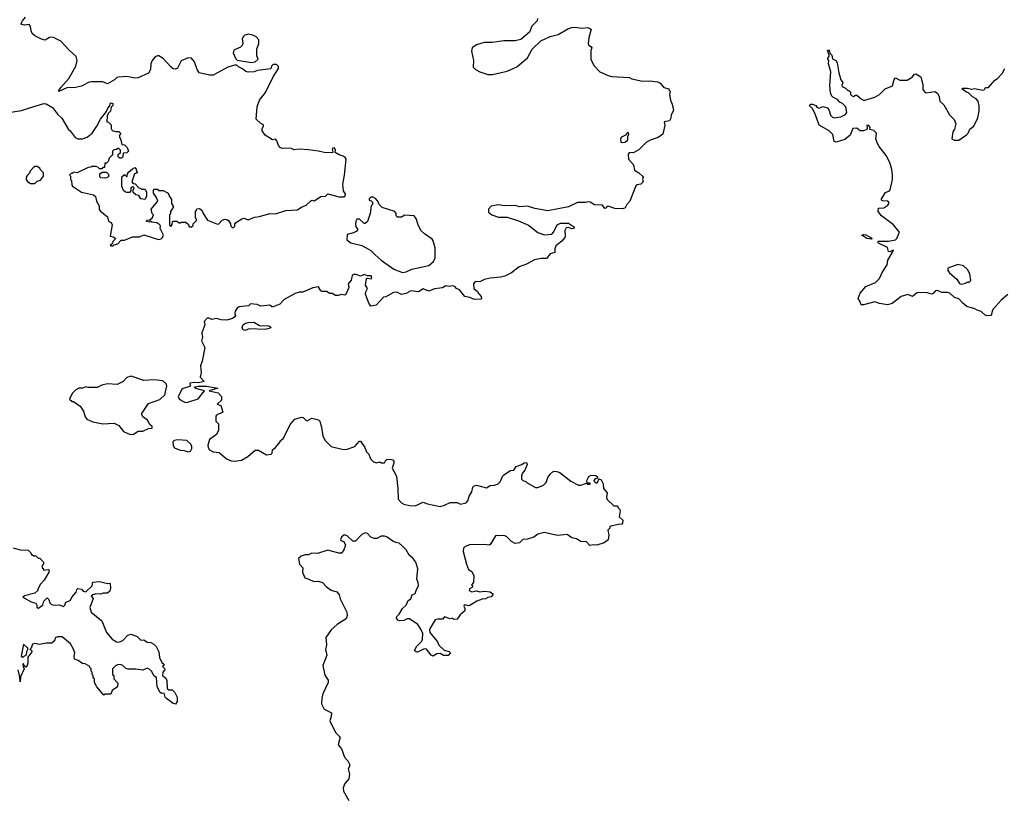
# Model space of a CAD drawing. Extents: x 1980017 to 2252640, y 74400 to 266395.
# Tile 289 of 388: x 2099582 to 2108255, y 239965 to 246834. Entities that reach past the tile are written whole.
import ezdxf

# ---------------------------------------------------------------- set-up
doc = ezdxf.new("R2010")
doc.units = 0

msp = doc.modelspace()

# ---------------------------------------------------------------- linework, layer by layer
at = {"layer": '0CON20XD'}
for points in [[(2099505, 246017.5), (2099596.4, 246033.6), (2099660, 246055), (2099795, 246096.2), (2099815, 246092.5), (2099869.3, 246059.3), (2099915, 246000), (2099952.5, 245965), (2100012.5, 245865), (2100027.5, 245855), (2100070, 245795), (2100093.9, 245783.9), (2100135, 245783.3), (2100175, 245800), (2100220, 245835), (2100261.2, 245895), (2100292.7, 245957.3), (2100345.8, 246024.2), (2100358.6, 246055), (2100376.4, 246073.6), (2100377.5, 246095), (2100385, 246102.5), (2100400.8, 246095), (2100401.4, 246078.6), (2100386.4, 246063.6), (2100381.4, 246028.6), (2100361.7, 246008.3), (2100352.5, 245985), (2100350, 245935), (2100365, 245930), (2100387, 245907), (2100388.8, 245875), (2100397.7, 245857.7), (2100425, 245847.5), (2100455, 245847.5), (2100470, 245835), (2100470, 245825), (2100460, 245815), (2100460, 245795), (2100470, 245785), (2100480, 245735), (2100505, 245730), (2100527, 245707), (2100540, 245675), (2100525, 245660), (2100491.7, 245658.3), (2100490, 245625), (2100477, 245613), (2100465, 245612.5), (2100450, 245625), (2100450, 245645), (2100470, 245665), (2100470, 245685), (2100455, 245700), (2100445, 245700), (2100435, 245690), (2100411.7, 245688.3), (2100400, 245675), (2100398.3, 245641.7), (2100370, 245615), (2100360, 245585), (2100345, 245570), (2100331.7, 245568.3), (2100328.3, 245531.7), (2100315, 245530), (2100305, 245520), (2100285, 245520), (2100270, 245535), (2100255, 245540), (2100215, 245540), (2100207, 245533), (2100185, 245532.5), (2100087, 245483), (2100055, 245490), (2100045, 245480), (2100035, 245480), (2100020, 245465), (2100030, 245455), (2100030, 245425), (2100037, 245417), (2100040, 245375), (2100047, 245367), (2100125, 245313.3), (2100231.7, 245291.7), (2100250, 245275), (2100257.5, 245235), (2100282.5, 245195), (2100282.5, 245165), (2100290, 245150), (2100356.4, 245096.4), (2100365, 245060), (2100386.4, 245046.4), (2100396.4, 245026.4), (2100380, 244925), (2100405, 244920), (2100430, 244905), (2100401.7, 244878.3), (2100398.3, 244861.7), (2100380, 244845), (2100385, 244840), (2100405, 244840), (2100415, 244850), (2100445, 244860), (2100475, 244890), (2100505, 244892.5), (2100575, 244920), (2100638.3, 244921.7), (2100675, 244936.7), (2100805, 244895.8), (2100827.8, 244902.2), (2100840, 244915), (2100848.8, 244935), (2100820, 244995), (2100822.5, 245015), (2100816.4, 245026.4), (2100790, 245045), (2100745, 245050), (2100735, 245060), (2100725, 245050), (2100700, 245055), (2100703, 245067), (2100725, 245070), (2100750, 245085), (2100760, 245115), (2100750, 245125), (2100740, 245165), (2100797.5, 245235), (2100787, 245267), (2100760, 245305), (2100760, 245335), (2100765, 245340), (2100795, 245340), (2100805, 245330), (2100845, 245330), (2100890, 245305), (2100900, 245275), (2100919.3, 245249.3), (2100917.5, 245215), (2100937.5, 245185), (2100910, 245145), (2100910, 245125), (2100900, 245115), (2100902.7, 245022.7), (2100916.2, 245015), (2100925, 245030), (2100927.5, 245052.5), (2100935, 245057.5), (2100965, 245057.5), (2100985, 245042.5), (2100995, 245040), (2101005, 245050), (2101045, 245050), (2101068.3, 245028.3), (2101075, 245010), (2101095, 245010), (2101108.3, 245021.7), (2101110, 245035), (2101140, 245065), (2101140, 245075), (2101130, 245085), (2101130, 245145), (2101140, 245155), (2101141.7, 245168.3), (2101165, 245170), (2101186.1, 245156.1), (2101198.8, 245125), (2101236.4, 245066.4), (2101325, 245032), (2101335.8, 245034.2), (2101365, 245066), (2101390, 245075), (2101405, 245073.8), (2101420, 245065), (2101440, 245035), (2101441.2, 245015), (2101453.6, 245003.6), (2101465, 245002.5), (2101477.5, 245015), (2101476.4, 245033.6), (2101482.5, 245045), (2101539.5, 245080.5), (2101555, 245083.8), (2101595, 245070), (2101650, 245095), (2101695, 245100), (2101785, 245127.5), (2101835, 245123.3), (2101925, 245152.5), (2102025, 245157.5), (2102065, 245183.3), (2102105, 245200), (2102145, 245237.5), (2102155, 245242.5), (2102175, 245237.5), (2102235, 245276.7), (2102275, 245280), (2102295, 245300), (2102395, 245272.5), (2102437, 245273), (2102448.3, 245281.7), (2102452.5, 245295), (2102433.3, 245325), (2102428, 245385), (2102443.3, 245465), (2102456, 245605), (2102449.5, 245619.5), (2102431.7, 245631.7), (2102395, 245643.8), (2102360, 245665), (2102363.3, 245685), (2102355, 245703.3), (2102335, 245697.5), (2102340, 245665), (2102325, 245661.2), (2102265, 245662.5), (2102215, 245676), (2102127, 245687), (2102045, 245693.3), (2101995, 245687.5), (2101975, 245700), (2101925, 245702.5), (2101895, 245697.5), (2101877, 245707), (2101862.5, 245725), (2101847, 245767), (2101835, 245780), (2101810, 245775), (2101742.5, 245815), (2101717.5, 245855), (2101717.5, 245875), (2101730, 245895), (2101728.3, 245908.3), (2101705, 245920), (2101665.9, 245955.9), (2101674.4, 246065), (2101694.2, 246125), (2101747.6, 246192.4), (2101815, 246330), (2101862.5, 246405), (2101861.7, 246421.7), (2101845, 246440), (2101815, 246440), (2101800, 246425), (2101795, 246400), (2101675, 246386.7), (2101646.1, 246373.9), (2101595, 246370), (2101575, 246375.8), (2101545, 246402), (2101508.8, 246418.8), (2101495, 246432.5), (2101475, 246433.3), (2101415, 246416.2), (2101285, 246345.8), (2101255, 246345.8), (2101162.5, 246365), (2101144.2, 246394.2), (2101121.2, 246461.2), (2101095, 246493.3), (2101065, 246496.7), (2101005, 246471.2), (2100972.6, 246407.4), (2100953.1, 246396.9), (2100935, 246401.1), (2100915.8, 246415), (2100845, 246492), (2100807.5, 246515), (2100795, 246516.2), (2100775, 246506.7), (2100750, 246475), (2100738, 246445), (2100733.3, 246395), (2100715, 246362.5), (2100625, 246320), (2100595, 246319.2), (2100525, 246332.5), (2100452.3, 246327.7), (2100436.4, 246323.6), (2100416.1, 246303.9), (2100355, 246270), (2100315, 246286.7), (2100214.1, 246285.9), (2100195, 246282.5), (2100125, 246247.5), (2100073, 246237), (2099997, 246233), (2099925, 246200), (2099925, 246210), (2099945, 246237.5), (2100014.1, 246315.9), (2100075.7, 246424.3), (2100088.9, 246475), (2100078.2, 246508.2), (2100016.2, 246566.2), (2099945, 246645.6), (2099875, 246680.8), (2099845, 246676), (2099805, 246652.5), (2099775, 246662), (2099715, 246690.8), (2099692.5, 246712.5), (2099682, 246735), (2099678, 246775), (2099665, 246791.2), (2099625, 246785.7), (2099591.2, 246795), (2099606.9, 246825), (2099633.9, 246856.1)], [(2104143.3, 246845), (2104140, 246825), (2104094.2, 246775.8), (2104072.5, 246725), (2103995, 246658.8), (2103945, 246646.2), (2103845, 246647.5), (2103745, 246634.2), (2103673.6, 246633.6), (2103605, 246611.2), (2103567.5, 246585), (2103560, 246555), (2103580, 246475), (2103577.5, 246415), (2103597.5, 246395), (2103634.2, 246374.2), (2103705, 246351.2), (2103745, 246350.8), (2103875, 246380), (2103961.7, 246418.3), (2104055, 246496.7), (2104095, 246573.3), (2104171.2, 246648.8), (2104255, 246686), (2104325, 246702), (2104414.5, 246755.5), (2104445, 246765.7), (2104468.3, 246768.3), (2104535, 246758.6), (2104585, 246766), (2104615, 246750), (2104593.8, 246675), (2104588.8, 246625), (2104591.2, 246611.2), (2104615.9, 246595.9), (2104620, 246585), (2104613.6, 246563.6), (2104611.2, 246485), (2104639.7, 246429.7), (2104691.2, 246375), (2104765, 246340.6), (2104795, 246332.9), (2104953.6, 246323.6), (2104975, 246313.3), (2105067, 246293), (2105133.6, 246296.4), (2105200, 246285), (2105222.5, 246275), (2105255, 246237.5), (2105300, 246225), (2105300, 246215), (2105310, 246205), (2105306.7, 246175), (2105313.3, 246125), (2105329.7, 246089.7), (2105340, 246035), (2105318.8, 245995), (2105316.7, 245965), (2105306.1, 245943.9), (2105260, 245935), (2105263.3, 245905), (2105245.8, 245825), (2105206.7, 245795), (2105143.8, 245776.2), (2105103.8, 245755), (2105035, 245687.5), (2104985, 245661.9), (2104952.5, 245665), (2104942.3, 245647.7), (2104945.6, 245605), (2104988, 245555), (2104996.8, 245506.8), (2105034, 245485), (2105068.8, 245455), (2105073.8, 245445), (2105067.5, 245425), (2105072.5, 245405), (2105053.8, 245385), (2105020.9, 245379.1), (2105008.8, 245371.2), (2104955, 245234), (2104928.8, 245205), (2104913.9, 245176.1), (2104893.9, 245166.1), (2104825, 245170), (2104765, 245190), (2104755, 245187.5), (2104747, 245173), (2104735, 245171.2), (2104715, 245200.8), (2104645, 245203.8), (2104605.6, 245225.6), (2104585, 245230), (2104565, 245224), (2104495, 245224.2), (2104415, 245183.8), (2104235, 245148.8), (2104118.8, 245168.8), (2104055, 245190), (2103985, 245183.8), (2103945, 245195.7), (2103855, 245193.3), (2103795, 245202.5), (2103735, 245190), (2103710, 245165), (2103711.7, 245138.3), (2103740, 245115), (2103800, 245095), (2103875, 245094), (2103975, 245061.2), (2104064, 245024), (2104145, 244957.5), (2104205, 244938.8), (2104268.8, 244945), (2104285.4, 244964.6), (2104316.2, 245025), (2104345, 245042), (2104415, 245040), (2104467.5, 245005), (2104460, 244995), (2104445, 244991.2), (2104415, 245003.3), (2104395, 245000), (2104384.2, 244975), (2104387.5, 244925), (2104382.5, 244915), (2104357, 244883), (2104305, 244842.5), (2104296.2, 244815), (2104296.7, 244783.3), (2104255, 244770), (2104220.7, 244729.3), (2104175, 244730), (2104115, 244717.5), (2104045, 244680.8), (2103982.6, 244657.4), (2103915, 244601.9), (2103855.4, 244574.6), (2103815, 244564.4), (2103725, 244556.7), (2103676.1, 244543.9), (2103633.8, 244523.8), (2103595, 244526.2), (2103580, 244505), (2103583.3, 244465), (2103615, 244437.5), (2103625, 244417.5), (2103647.5, 244395), (2103650, 244375), (2103645, 244370), (2103589.3, 244369.3), (2103546.4, 244386.4), (2103503.6, 244393.6), (2103455, 244452.5), (2103430, 244465), (2103413.3, 244483.3), (2103395, 244488.8), (2103365, 244483.8), (2103335, 244488.8), (2103305, 244471.2), (2103235, 244461.2), (2103185, 244442), (2103135, 244462.5), (2103095, 244436.7), (2103026.4, 244443.6), (2102985, 244420), (2102945, 244413.3), (2102902.3, 244432.3), (2102875, 244430.8), (2102807, 244393), (2102785, 244387.5), (2102720.7, 244319.3), (2102675, 244310), (2102656.4, 244336.4), (2102628.8, 244415), (2102630, 244435), (2102644, 244465), (2102626.7, 244495), (2102636.7, 244553.3), (2102645, 244557.5), (2102678.3, 244551.7), (2102685, 244567.5), (2102676.4, 244576.4), (2102645, 244576.2), (2102615, 244590), (2102585, 244572.5), (2102545, 244588.8), (2102525, 244590), (2102511.2, 244578.8), (2102501.7, 244538.3), (2102476, 244505), (2102480, 244475), (2102455, 244412.5), (2102445, 244407.5), (2102415, 244412.5), (2102386.4, 244403.6)], [(2101625, 246456.7), (2101655, 246462.5), (2101682.5, 246485), (2101670, 246515), (2101670, 246575), (2101686.7, 246625), (2101687.5, 246655), (2101665, 246682.5), (2101635, 246697.5), (2101595, 246707.5), (2101565, 246697.5), (2101552.5, 246685), (2101542.5, 246665), (2101547.5, 246625), (2101542.5, 246605), (2101527.9, 246592.1), (2101466.7, 246565), (2101461.7, 246541.7), (2101485, 246490), (2101498.3, 246478.3), (2101625, 246456.7)], [(2108286.4, 244413.6), (2108227, 244363), (2108155, 244280), (2108143.8, 244255), (2108143.3, 244235), (2108135, 244226.7), (2108105, 244223.8), (2108085, 244231.2), (2108051.7, 244261.7), (2108015, 244273.3), (2107995, 244286.7), (2107925, 244308), (2107890, 244335), (2107854.2, 244374.2), (2107815, 244386), (2107775, 244422.9), (2107755, 244430), (2107705, 244429.2), (2107665, 244448.8), (2107647.5, 244445), (2107627.7, 244422.3), (2107615, 244416.7), (2107575, 244426.7), (2107495, 244430), (2107480, 244425), (2107445, 244393.8), (2107405, 244413.3), (2107345, 244394), (2107267, 244333), (2107225, 244320), (2107155, 244332.5), (2107115, 244347.5), (2107015, 244322), (2106995, 244322.5), (2106983.6, 244353.6), (2106966.4, 244376.4), (2106984.2, 244425), (2107035.7, 244484.3), (2107121.1, 244518.9), (2107155.4, 244554.6), (2107179.4, 244605), (2107224, 244675), (2107230, 244715), (2107279.3, 244799.3), (2107275, 244802.5), (2107245, 244788.8), (2107235, 244792.5), (2107225.6, 244825.6), (2107147.5, 244865), (2107140, 244875), (2107147.5, 244882.5), (2107235, 244882), (2107295.9, 244894.1), (2107307.5, 244905), (2107330, 244955), (2107330, 244965), (2107277.5, 245025), (2107172.5, 245105), (2107143.8, 245145), (2107147, 245173), (2107193.6, 245176.4), (2107230, 245200), (2107238.6, 245215), (2107237.1, 245225), (2107226.2, 245235), (2107185, 245236.7), (2107173.3, 245243.3), (2107172.5, 245255), (2107208, 245312), (2107242.5, 245325), (2107248.8, 245335), (2107268.8, 245425), (2107270, 245465), (2107264, 245515), (2107245.9, 245575.9), (2107215, 245637.5), (2107152.5, 245715), (2107135, 245750), (2107122.5, 245785), (2107128.8, 245835), (2107106.1, 245856.1), (2107070, 245865), (2107072.5, 245885), (2107060.7, 245900.7), (2107042.5, 245905), (2107047.5, 245875), (2107043.3, 245865), (2107015.9, 245854.1), (2106985, 245853.8), (2106955, 245878), (2106920, 245875), (2106896, 245815), (2106850.5, 245779.5), (2106775, 245754.3), (2106755, 245760), (2106745, 245822.5), (2106712.5, 245855), (2106622.5, 245905), (2106592.5, 245995), (2106565, 246050), (2106540, 246075), (2106551.7, 246088.3), (2106565, 246090), (2106595, 246077.5), (2106603.6, 246063.6), (2106623.6, 246053.6), (2106655, 246067.5), (2106697, 246057), (2106712.5, 246035), (2106723.9, 245993.9), (2106740, 245975), (2106755, 245970), (2106815, 245976.7), (2106855, 245997.5), (2106867.5, 246015), (2106860, 246065), (2106830, 246095), (2106806.2, 246106.2), (2106785, 246130), (2106745, 246150), (2106735, 246160), (2106725, 246190), (2106717.5, 246255), (2106726.7, 246375), (2106707.5, 246445), (2106710, 246475), (2106700, 246485), (2106700, 246495), (2106711.7, 246508.3), (2106712.5, 246525), (2106698.3, 246561.7), (2106705, 246567.5), (2106715, 246556.7), (2106718.3, 246538.3), (2106735, 246520), (2106740, 246490), (2106770, 246475), (2106783.8, 246453.8), (2106796, 246365), (2106814.1, 246304.1), (2106831.7, 246281.7), (2106823.9, 246256.1), (2106826.7, 246245), (2106855, 246230), (2106875, 246210), (2106885, 246210), (2106900, 246195), (2106900, 246175), (2106910, 246165), (2106925, 246157.5), (2106945, 246170), (2106955, 246167.5), (2106995, 246136.7), (2107014.2, 246124.2), (2107025, 246124.3), (2107115, 246152), (2107155, 246176), (2107205, 246224), (2107268.8, 246251.2), (2107285, 246307.5), (2107295, 246322.5), (2107335, 246300), (2107398.3, 246301.7), (2107441.7, 246328.3), (2107462.5, 246355), (2107475, 246357.5), (2107520.7, 246330.7), (2107537, 246263), (2107538.3, 246218.3), (2107551.7, 246201.7), (2107565, 246190), (2107641.7, 246201.7), (2107666.1, 246186.1), (2107680, 246155), (2107686.7, 246115), (2107723.3, 246085), (2107771.2, 245995), (2107813.3, 245955), (2107826.7, 245915), (2107815, 245870), (2107800, 245845), (2107793.3, 245785), (2107811.7, 245771.7), (2107855, 245771.2), (2107921.7, 245818.3), (2107935, 245832.5), (2107951.9, 245868.1), (2107985, 245896.2), (2108020.6, 245969.4), (2108032.1, 246027.9), (2108032.9, 246075), (2108023.3, 246115), (2108007.5, 246135), (2107974.2, 246154.2), (2107938.6, 246188.6), (2107922.5, 246195), (2107885, 246222.5), (2107888.3, 246231.7), (2107930.7, 246230.7), (2107965, 246222.5), (2107991.7, 246228.3), (2108066, 246214), (2108080, 246220), (2108090, 246235), (2108115, 246237.5), (2108170, 246300), (2108195, 246316.7), (2108235, 246358.8), (2108259.2, 246405)], [(2104895, 245750.4), (2104915, 245754.5), (2104938.1, 245775), (2104939.2, 245805), (2104948.1, 245825), (2104945, 245837.5), (2104935, 245840), (2104916.7, 245815), (2104882, 245798), (2104873.8, 245786.2), (2104878, 245755), (2104895, 245750.4)], [(2099715, 245390), (2099735, 245410), (2099765, 245420), (2099790, 245455), (2099790, 245485), (2099765, 245510), (2099760, 245525), (2099735, 245540), (2099715, 245540), (2099701.7, 245528.3), (2099670, 245495), (2099670, 245485), (2099650, 245465), (2099640, 245445), (2099640, 245425), (2099655, 245400), (2099665, 245400), (2099675, 245390), (2099715, 245390)], [(2100335, 245437.5), (2100295, 245440), (2100288.3, 245448.3), (2100287.5, 245475), (2100308.3, 245491.7), (2100345, 245490), (2100360, 245475), (2100367.5, 245455), (2100355, 245442.5), (2100335, 245437.5)], [(2100685, 245250), (2100650, 245255), (2100630, 245285), (2100605, 245290), (2100581.7, 245311.7), (2100580, 245335), (2100590, 245345), (2100588.3, 245358.3), (2100575, 245360), (2100561.7, 245348.3), (2100560, 245325), (2100548.3, 245311.7), (2100525, 245310), (2100513, 245313), (2100495, 245330), (2100482.5, 245365), (2100481.7, 245448.3), (2100505, 245470), (2100521.7, 245451.7), (2100528.3, 245451.7), (2100530, 245475), (2100540.7, 245489.3), (2100575, 245520), (2100595, 245530), (2100607, 245517), (2100610, 245495), (2100620, 245485), (2100593, 245477), (2100570, 245405), (2100581.7, 245391.7), (2100598.3, 245388.3), (2100631.7, 245351.7), (2100645, 245350), (2100655, 245340), (2100685, 245340), (2100690, 245335), (2100697.5, 245315), (2100697.5, 245275), (2100685, 245250)], [(2102955, 244606.2), (2102985, 244611.2), (2103035, 244636.2), (2103185, 244666.7), (2103227.5, 244702.5), (2103240.8, 244735), (2103241.4, 244825), (2103224.2, 244885), (2103215, 244901.2), (2103146.6, 244946.6), (2103116.2, 244975), (2103092.5, 245025), (2103075, 245082.5), (2103055.9, 245105.9), (2102975, 245112.5), (2102945, 245093.3), (2102910, 245095), (2102897.5, 245105), (2102897, 245127), (2102885, 245142.5), (2102775, 245180), (2102747.5, 245205), (2102736.2, 245235), (2102715, 245257.5), (2102695, 245270), (2102675, 245270), (2102660, 245255), (2102660, 245245), (2102678.3, 245238.3), (2102690, 245225), (2102690, 245205), (2102677.5, 245192.5), (2102670, 245125), (2102646.2, 245055), (2102625, 245036.7), (2102615, 245036.7), (2102575.7, 245075.7), (2102552.5, 245075), (2102541.7, 245058.3), (2102540, 245025), (2102544.4, 245004.4), (2102560, 244985), (2102545, 244967.5), (2102523.3, 244956.7), (2102465, 244940), (2102462.5, 244895), (2102498.3, 244868.3), (2102595, 244843.8), (2102633.3, 244825), (2102675, 244800), (2102713, 244763), (2102765, 244713.8), (2102877.5, 244635), (2102955, 244606.2)], [(2107085, 244900), (2107042.5, 244905), (2107000, 244935), (2107015, 244942.5), (2107035, 244938.8), (2107080, 244915), (2107090, 244905), (2107085, 244900)], [(2107875, 244503.3), (2107917, 244513), (2107925, 244520), (2107945, 244520), (2107960, 244535), (2107950, 244595), (2107931.7, 244631.7), (2107894, 244664), (2107845, 244678), (2107757.5, 244645), (2107756.2, 244625), (2107771.9, 244601.9), (2107837.7, 244547.7), (2107860.7, 244510.7), (2107875, 244503.3)], [(2102386.4, 244403.6), (2102363, 244403), (2102335, 244420), (2102315, 244420), (2102285, 244437.5), (2102245, 244437.5), (2102233.3, 244445), (2102215, 244480), (2102165, 244470), (2102076.4, 244433.6), (2102045, 244433.3), (2102015, 244423.3), (2101911.7, 244368.3), (2101873.6, 244326.4), (2101815, 244302.5), (2101803.3, 244303.3), (2101785, 244317.5), (2101705, 244310), (2101673, 244323), (2101615, 244330), (2101597, 244313), (2101515, 244304.5), (2101497.4, 244292.6), (2101480.6, 244265), (2101477.1, 244245), (2101483.3, 244225), (2101477.5, 244215), (2101455, 244201.2), (2101405, 244186), (2101355, 244190), (2101315, 244201.4), (2101275, 244193.3), (2101250, 244205), (2101232.5, 244205), (2101207.5, 244175), (2101212.5, 244145), (2101186.2, 244075), (2101191.2, 244035), (2101183.8, 244005), (2101212, 243945), (2101190, 243825), (2101173.3, 243785), (2101179.2, 243725), (2101172.5, 243685), (2101207.5, 243645), (2101157, 243633), (2101125, 243637.5), (2101080, 243630), (2101083.3, 243605), (2101078.8, 243601.2), (2101022.5, 243585), (2101010, 243575), (2100978.8, 243515), (2100985, 243492.5), (2101012.5, 243475), (2101035, 243463.8), (2101055, 243462), (2101155, 243492.5), (2101210, 243565), (2101132.5, 243585), (2101117.5, 243595), (2101155, 243604), (2101225.9, 243604.1), (2101327, 243587), (2101250, 243565), (2101330, 243545), (2101360, 243515), (2101358.3, 243481.7), (2101322.5, 243445), (2101353, 243433), (2101370, 243375), (2101315, 243350), (2101308.3, 243341.7), (2101310, 243295), (2101331.7, 243271.7), (2101331.7, 243218.3), (2101315, 243180), (2101254.1, 243135.9), (2101238, 243085), (2101241.2, 243065), (2101254, 243044), (2101286.2, 243026.2), (2101339.5, 243019.5), (2101404.3, 242964.3), (2101445, 242946.2), (2101475, 242942.5), (2101535, 242952.5), (2101590, 242985), (2101655, 243040), (2101685, 243040), (2101755, 242999.2), (2101797.5, 243005), (2101806, 243015), (2101807.5, 243045), (2101836.2, 243065), (2101868.6, 243101.4), (2101881.2, 243125), (2101905, 243146.7), (2101965, 243267.5), (2102005, 243314), (2102065, 243332.3), (2102078.9, 243328.9), (2102105, 243302.5), (2102115, 243300), (2102155, 243323.3), (2102190, 243315), (2102215, 243306.7), (2102226.2, 243295), (2102240.8, 243245), (2102251.2, 243165), (2102273.8, 243125), (2102323.9, 243073.9), (2102435, 243046), (2102465, 243049.2), (2102535, 243073.1), (2102575, 243120), (2102585, 243120), (2102622, 243065), (2102635.9, 243025.9), (2102657.5, 243005), (2102672.5, 242965), (2102697.8, 242937.8), (2102725, 242928.6), (2102755, 242937.5), (2102765, 242930), (2102795, 242930), (2102800, 242945), (2102815, 242957.5), (2102845, 242962.5), (2102867.5, 242955), (2102876.7, 242945), (2102877.5, 242925), (2102861.2, 242881.2), (2102900.5, 242810.5), (2102913.9, 242703.9), (2102915, 242610), (2102945, 242576.7), (2102965, 242566.2), (2103015, 242552), (2103065, 242550), (2103135, 242584), (2103175, 242569.2), (2103285, 242546), (2103325, 242555.8), (2103375, 242579.4), (2103435, 242581.2), (2103465, 242566), (2103515, 242575.8), (2103530, 242595), (2103540, 242635), (2103563.3, 242675), (2103573.1, 242715), (2103585, 242728), (2103605, 242733.8), (2103695, 242710), (2103725, 242730), (2103765, 242732.5), (2103795, 242743.3), (2103815, 242762.5), (2103836.7, 242815), (2103845.9, 242824.1), (2103905, 242860.8), (2103934, 242866), (2103953.9, 242896.1), (2104005, 242913.3), (2104025, 242930), (2104045, 242932.5), (2104052.5, 242915), (2104030, 242865), (2104006.7, 242835), (2104001.2, 242815), (2104003.3, 242785), (2104015, 242772.5), (2104040, 242765), (2104051.7, 242751.7), (2104125, 242713.3), (2104145, 242713.3), (2104195, 242732.5), (2104220, 242755), (2104235, 242800), (2104255, 242830), (2104283, 242857), (2104311.7, 242851.7), (2104340, 242845), (2104435, 242767.5), (2104505, 242732.5), (2104525, 242732.5), (2104575, 242750), (2104585, 242740), (2104605, 242740), (2104610, 242745), (2104605, 242750), (2104580, 242750), (2104577.5, 242775), (2104595, 242810), (2104615, 242820), (2104657, 242817), (2104670, 242805), (2104668.3, 242791.7), (2104651.7, 242788.3), (2104640, 242775), (2104641.7, 242761.7), (2104655, 242760), (2104665, 242750), (2104677.5, 242765), (2104681.7, 242788.3), (2104705, 242780), (2104720, 242745), (2104723, 242703), (2104757.5, 242665), (2104750, 242625), (2104756.7, 242605), (2104815, 242550), (2104845, 242550), (2104850, 242545), (2104850, 242535), (2104867, 242517), (2104870, 242505), (2104863, 242453), (2104893.3, 242425), (2104893, 242397), (2104885, 242387.5), (2104855, 242386.7), (2104788.3, 242371.7), (2104780, 242365), (2104780, 242355), (2104762.5, 242335), (2104772.5, 242295), (2104765, 242250), (2104730, 242225), (2104665, 242202.5), (2104635, 242207.5), (2104605, 242200), (2104575, 242233.8), (2104525, 242236.2), (2104485, 242258.8), (2104445, 242268.8), (2104405, 242296.7), (2104315, 242290), (2104205, 242316.7), (2104145, 242300), (2104110, 242275), (2104055, 242257.5), (2104015, 242253.3), (2103985, 242223.3), (2103945, 242220), (2103915, 242237.5), (2103870.7, 242280.7), (2103845, 242288), (2103805, 242286.7), (2103785, 242290), (2103772.5, 242285), (2103727.5, 242212.5), (2103716, 242204), (2103675, 242211.2), (2103545, 242206.7), (2103505, 242193.3), (2103491.7, 242178.3), (2103487, 242147), (2103516.2, 242035), (2103535, 241990), (2103563, 241973), (2103582.5, 241935), (2103580, 241875), (2103560, 241855), (2103570, 241845), (2103570, 241835), (2103545, 241820), (2103540, 241805), (2103565, 241793.8), (2103605, 241802.5), (2103635, 241793.8), (2103675, 241797.5), (2103725, 241792.5), (2103750, 241775), (2103750, 241765), (2103735, 241750), (2103705, 241742.5), (2103685, 241730), (2103655, 241727.5), (2103608.3, 241711.7), (2103547, 241673), (2103535, 241670), (2103505, 241678.8), (2103497.5, 241675), (2103493.3, 241665), (2103502.5, 241645), (2103502.5, 241625), (2103460.7, 241589.3), (2103435, 241552.5), (2103405, 241550), (2103395, 241560), (2103373.6, 241553.6), (2103325, 241572.5), (2103305, 241553.3), (2103265, 241553.3), (2103242.5, 241545), (2103197.1, 241472.9), (2103191.1, 241455), (2103193.2, 241433.2), (2103262.3, 241352.3), (2103273, 241323), (2103319.3, 241279.3), (2103365, 241266.2), (2103377.5, 241255), (2103355, 241232.5), (2103315, 241232.5), (2103285, 241250), (2103255, 241246.7), (2103225, 241226.7), (2103207.5, 241235), (2103165, 241288.8), (2103145, 241291.2), (2103085, 241262.5), (2103073.3, 241263.3), (2103060, 241275), (2103080, 241315), (2103125, 241357.5), (2103131.2, 241375), (2103133.3, 241425), (2103116.2, 241465), (2103090, 241505), (2103015.7, 241555.7), (2102995, 241555.8), (2102965, 241540), (2102928.3, 241538.3), (2102912.5, 241542.5), (2102902, 241562), (2102904.2, 241575), (2102925, 241596.2), (2102952.9, 241647.1), (2102985.4, 241674.6), (2103005, 241715.8), (2103028, 241732), (2103040, 241765), (2103065, 241776.7), (2103075.8, 241814.2), (2103093.3, 241845), (2103092.5, 241875), (2103080, 241905), (2103089.2, 241995), (2103070, 242055), (2103045, 242088.8), (2103011.2, 242115), (2102985, 242163.8), (2102955, 242196.2), (2102925, 242222.5), (2102895, 242226), (2102868, 242238), (2102820, 242275), (2102795, 242283.3), (2102765, 242283.3), (2102727.3, 242262.7), (2102705, 242262.5), (2102675.7, 242275.7), (2102645, 242306.7), (2102625, 242312.5), (2102595, 242297.5), (2102539.5, 242240.5), (2102515, 242240), (2102467.3, 242287.3), (2102440, 242295), (2102417.5, 242275), (2102407.5, 242255), (2102410, 242245), (2102435.7, 242235.7), (2102450.8, 242205), (2102436.8, 242163.2), (2102415, 242134.2), (2102393.2, 242133.2), (2102295, 242160), (2102205, 242131.2), (2102155, 242132.5), (2102125, 242120), (2102095, 242118.8), (2102061.9, 242108.1), (2102038.8, 242085), (2102045, 242037.5), (2102076.2, 242005), (2102073.3, 241965), (2102092.5, 241915), (2102130, 241905), (2102173.9, 241883.9), (2102215, 241886.7), (2102250, 241875), (2102285, 241837.5), (2102326.4, 241806.4), (2102375, 241792.5), (2102397, 241767), (2102405, 241730), (2102464.2, 241615), (2102465.8, 241584.2), (2102456.4, 241553.6), (2102378.8, 241505), (2102325, 241456.7), (2102278.3, 241391.7), (2102283, 241327), (2102275.8, 241285), (2102286.2, 241235), (2102253.3, 241145), (2102268.8, 241058.8), (2102298, 241015), (2102300, 240995), (2102251.4, 240895), (2102242, 240855), (2102240, 240805), (2102265, 240757.5), (2102327.1, 240727.1), (2102326.2, 240695), (2102312.5, 240655), (2102363.9, 240553.9), (2102403.3, 240513.3), (2102386.2, 240445), (2102415, 240410), (2102443.8, 240335), (2102471.2, 240305), (2102487, 240273), (2102487.5, 240255), (2102476.4, 240233.6), (2102486, 240185), (2102480, 240145), (2102445, 240102.5), (2102431.2, 240065), (2102433.8, 240035), (2102480, 239955)], [(2101565, 244096.2), (2101546.2, 244105), (2101540.8, 244125), (2101550, 244145), (2101565, 244155.8), (2101595, 244166.7), (2101645, 244169.2), (2101695, 244138.8), (2101777.5, 244135), (2101792.5, 244125), (2101790, 244115), (2101745, 244103.8), (2101605, 244110), (2101565, 244096.2)], [(2100555, 243180), (2100585, 243182.5), (2100625, 243207.5), (2100665, 243207.5), (2100715, 243232.5), (2100750, 243235), (2100748.3, 243248.3), (2100727, 243267), (2100706.4, 243306.4), (2100667.5, 243335), (2100656.7, 243355), (2100658.8, 243365), (2100715, 243451.2), (2100815, 243486.7), (2100860.7, 243529.3), (2100878.3, 243608.3), (2100872.5, 243625), (2100841.7, 243651.7), (2100765, 243661.2), (2100675, 243653.3), (2100565, 243692), (2100525, 243680), (2100492.5, 243645), (2100440, 243620), (2100355, 243626.2), (2100305, 243613.3), (2100263, 243593), (2100185, 243592.5), (2100165, 243597.5), (2100135, 243587.5), (2100103.6, 243586.4), (2100075, 243572.5), (2100045, 243540), (2100021.7, 243491.7), (2100045, 243470), (2100055, 243470), (2100115, 243430), (2100143.6, 243383.6), (2100157.5, 243335), (2100172.5, 243315), (2100225, 243290), (2100313.9, 243273.9), (2100415, 243277.5), (2100455, 243257.5), (2100497.5, 243205), (2100555, 243180)], [(2101065, 243027.5), (2101085, 243032.5), (2101096.7, 243055), (2101097, 243077), (2101086.4, 243096.4), (2101055, 243127.5), (2100975, 243132.5), (2100943, 243127), (2100930, 243115), (2100933, 243083), (2100945, 243060), (2100995, 243040), (2101029.3, 243039.3), (2101065, 243027.5)], [(2099525, 242180), (2099585, 242162.5), (2099655, 242160), (2099680, 242135), (2099685, 242120), (2099695, 242120), (2099705, 242110), (2099725, 242110), (2099745, 242090), (2099758.3, 242088.3), (2099790, 242055), (2099790, 242035), (2099780, 242025), (2099780, 242005), (2099790, 241995), (2099790, 241985), (2099835, 241990), (2099840, 241985), (2099837.5, 241965), (2099797.5, 241895), (2099765, 241860), (2099740, 241815), (2099740, 241805), (2099715, 241780), (2099625, 241756), (2099610, 241745), (2099683.2, 241703.2), (2099723.6, 241693.6), (2099733.3, 241675), (2099733.8, 241655), (2099745, 241647.5), (2099784.2, 241675.8), (2099795, 241710), (2099825, 241740), (2099837.5, 241725), (2099846.2, 241695), (2099861.7, 241681.7), (2099885, 241675.8), (2099928.3, 241678.3), (2099967.5, 241662.5), (2099978.8, 241675), (2099987, 241703), (2100027.5, 241715), (2100042.7, 241747.3), (2100079.2, 241790.8), (2100085, 241813.3), (2100095, 241820.8), (2100125, 241815.8), (2100140, 241800), (2100165, 241792.5), (2100220, 241845), (2100225, 241877.5), (2100285, 241883.3), (2100355, 241867.5), (2100375, 241870), (2100380, 241865), (2100382.5, 241825), (2100375, 241800), (2100355, 241780), (2100318.3, 241781.7), (2100295, 241772.5), (2100253.6, 241776.4), (2100225, 241767.5), (2100210, 241755), (2100227.5, 241735), (2100200, 241655), (2100212.5, 241615), (2100306.4, 241536.4), (2100347.5, 241435), (2100397, 241377), (2100433, 241353), (2100455, 241350), (2100490, 241365), (2100535, 241410), (2100565, 241420), (2100615, 241400), (2100648.3, 241368.3), (2100675, 241370), (2100705, 241350), (2100737, 241347), (2100763, 241333), (2100785, 241310), (2100807.5, 241265), (2100813, 241213), (2100835, 241170), (2100850, 241155), (2100850, 241145), (2100840, 241135), (2100858.3, 241118.3), (2100860, 241105), (2100842.5, 241085), (2100840, 241055), (2100855, 241042.5)], [(2100855, 241042.5), (2100866.4, 241036.4), (2100877.5, 241015), (2100881.7, 240941.7), (2100895, 240930), (2100925, 240930), (2100947, 240907), (2100967.5, 240865), (2100968.8, 240825), (2100955, 240803.3), (2100935, 240807.5), (2100874.1, 240854.1), (2100863.3, 240865), (2100855, 240900), (2100835, 240897.5), (2100820, 240905), (2100793.8, 240955), (2100787, 241037), (2100764, 241054), (2100745, 241090), (2100720, 241115), (2100705, 241120), (2100665, 241102.5), (2100605, 241112.5), (2100535, 241110), (2100515, 241120), (2100490, 241145), (2100475, 241150), (2100448.3, 241151.7), (2100425, 241140), (2100400, 241115), (2100400, 241065), (2100410, 241055), (2100410, 241025), (2100447, 240987), (2100442.5, 240955), (2100397.5, 240922.5), (2100385, 240892.5), (2100335, 240890), (2100322.5, 240882.5), (2100262.5, 240955), (2100240, 240995), (2100240, 241025), (2100230, 241035), (2100230, 241055), (2100220, 241065), (2100220, 241085), (2100210, 241095), (2100210, 241115), (2100200, 241125), (2100200, 241135), (2100157, 241157), (2100135, 241160), (2100097, 241187), (2100065, 241200), (2100061.2, 241225), (2100066.1, 241253.9), (2100057, 241287), (2100030, 241335), (2099955, 241396.7), (2099915, 241396.7), (2099895, 241387.5), (2099888.3, 241361.7), (2099865, 241341.2), (2099815, 241340), (2099755, 241328.8), (2099715, 241337.1), (2099695, 241331.2), (2099683.3, 241296.7), (2099670, 241285), (2099685, 241280), (2099687.5, 241265), (2099653, 241217), (2099653.3, 241165), (2099646.7, 241145), (2099635, 241130), (2099621.7, 241141.7), (2099615, 241160), (2099610, 241155), (2099613.3, 241135), (2099622.5, 241115), (2099590, 241045), (2099585, 241000), (2099583.2, 241043.2), (2099569.5, 241105)], [(2099605, 241217.5), (2099615, 241222.5), (2099642.5, 241237.5), (2099643.9, 241266.1), (2099652.5, 241285), (2099652.5, 241295), (2099615, 241332.5), (2099593.3, 241225), (2099605, 241217.5)]]:
    msp.add_lwpolyline(points, dxfattribs=at)

doc.saveas('drawing.dxf')
